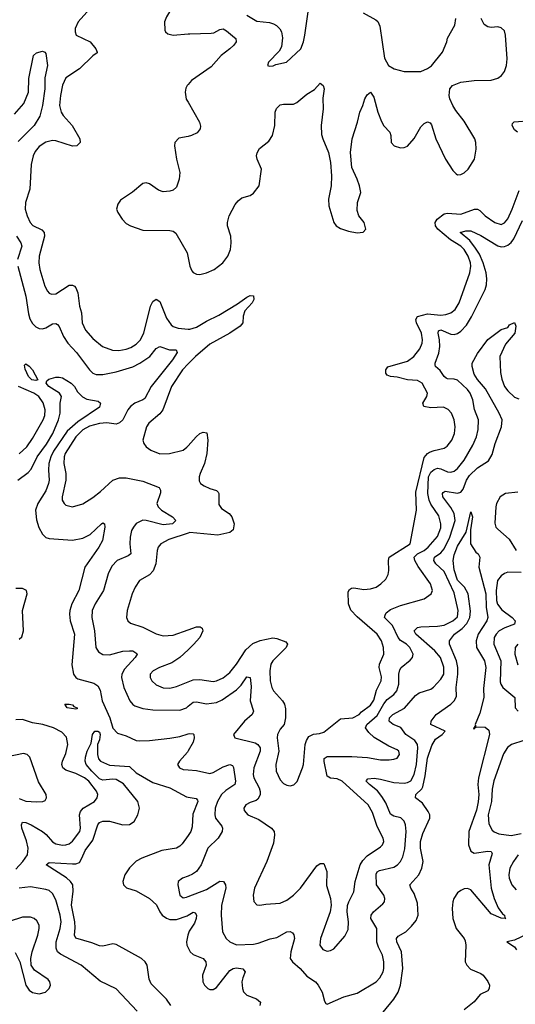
# Model space of a CAD drawing. Header units: inches. Extents: x 1682530 to 1839546, y 640742 to 791647.
# Tile 446 of 656: x 1698994 to 1701955, y 781636 to 787523. Entities that reach past the tile are written whole.
import ezdxf

# ---------------------------------------------------------------- set-up
doc = ezdxf.new("R2010")
doc.units = ezdxf.units.IN
doc.header["$MEASUREMENT"] = 0
doc.layers.add('B6798', color=7, linetype='Continuous')
doc.layers.add('B7708', color=7, linetype='Continuous')

msp = doc.modelspace()

# ---------------------------------------------------------------- linework, layer by layer
at = {"layer": 'B6798', "color": 5}
for points, elevation in [([(1700000, 787659.8), (1699957.4, 787630), (1699888.9, 787570), (1699870, 787540.9), (1699859.6, 787510), (1699860.6, 787460.6), (1699865.5, 787450), (1699878.9, 787438.9), (1699910.3, 787430.3), (1700000, 787437.8)], 820), ([(1699430.9, 787609.1), (1699342, 787510), (1699325.2, 787470), (1699324.1, 787450), (1699331.6, 787430), (1699413.7, 787390), (1699449.1, 787350), (1699457.4, 787330), (1699455.8, 787324.2), (1699430, 787307.2), (1699351.3, 787228.7), (1699270, 787176.2), (1699250, 787131.2), (1699236.8, 787070), (1699230.9, 787010), (1699240.5, 786970), (1699253.2, 786950), (1699307.3, 786890), (1699352.8, 786810), (1699355.8, 786790), (1699334.9, 786770), (1699310, 786766.8), (1699210, 786799.9), (1699190, 786801), (1699150, 786792), (1699110, 786764.5), (1699085.6, 786734.4), (1699074.7, 786710), (1699062.9, 786657.1), (1699053.7, 786510), (1699028.1, 786430), (1699026.8, 786390), (1699037.6, 786350), (1699056.8, 786310), (1699072.9, 786292.9), (1699126.4, 786266.4), (1699139.3, 786250), (1699141.9, 786230), (1699110.1, 786110), (1699108.7, 786070), (1699114.6, 786030), (1699143.2, 785930), (1699159.4, 785899.4), (1699170, 785887.6), (1699183.1, 785883.1), (1699210, 785884.5), (1699290, 785935.1), (1699310, 785936.8), (1699320.3, 785930), (1699330, 785919.6), (1699340.4, 785890), (1699350.8, 785810), (1699362.1, 785770), (1699366.9, 785710), (1699387, 785667), (1699430, 785617.5), (1699489.1, 785569.1), (1699547.9, 785547.9), (1699585.2, 785545.2), (1699630, 785552.7), (1699656.9, 785563.1), (1699690, 785583.5), (1699712.9, 785607.1), (1699734.6, 785650), (1699774.7, 785810), (1699790, 785838.8), (1699810, 785853.2), (1699830, 785838.4), (1699870, 785739), (1699898.6, 785698.6), (1699910, 785689.4), (1699939.7, 785679.7), (1700000, 785673.5)], 780), ([(1698962.3, 786957.7), (1699018.1, 787021.9), (1699046, 787090), (1699047.6, 787172.4), (1699076, 787310), (1699094, 787326), (1699130, 787334.4), (1699144, 787330), (1699150, 787321), (1699158.9, 787250), (1699144.1, 787175.9), (1699143.2, 787110), (1699130.1, 787010.1), (1699113.8, 786946.2), (1699079.1, 786890), (1698985.1, 786794.9)], 760), ([(1700000, 787136.5), (1699994.5, 787130), (1699986.8, 787113.2), (1699982, 787090), (1699989, 787049), (1700000, 787029.4)], 820), ([(1700000, 786825.8), (1699945.4, 786814.6), (1699921.1, 786790), (1699919.6, 786770), (1699930.2, 786690), (1699950.2, 786610), (1699946.8, 786570), (1699930, 786521.1), (1699910, 786504.5), (1699890, 786497.2), (1699850, 786493.3), (1699823.6, 786503.6), (1699770, 786541.3), (1699750, 786547.8), (1699730, 786544.2), (1699668.4, 786491.6), (1699596.5, 786443.5), (1699579.9, 786420.1), (1699573, 786390), (1699579.1, 786370), (1699605.5, 786330), (1699630, 786305.5), (1699654.8, 786290), (1699730, 786264.6), (1699890, 786262.5), (1699910, 786258.5), (1699927.5, 786247.5), (1699994, 786130), (1700000, 786100.4)], 820), ([(1698975.1, 786230), (1699000.6, 786190), (1699005.9, 786170), (1698980.4, 786090)], 760), ([(1698982.5, 786050), (1699030.1, 785870), (1699045.4, 785765.4), (1699054.5, 785734.5), (1699070, 785706.3), (1699090, 785687.1), (1699110, 785676.9), (1699130, 785675.5), (1699150, 785681.8), (1699190, 785704.4), (1699210, 785707.2), (1699220, 785700), (1699230, 785688.4), (1699256.1, 785630), (1699281, 785590), (1699333.6, 785533.6), (1699410, 785429.1), (1699430, 785410.2), (1699450, 785401.2), (1699490, 785402.5), (1699570, 785418.6), (1699670, 785447.9), (1699711, 785469), (1699770.8, 785509.2), (1699810, 785557.3), (1699830, 785570.2), (1699888.6, 785548.6), (1699928.5, 785548.5), (1699934.4, 785534.4), (1699906, 785490), (1699778.7, 785330), (1699740.7, 785259.3), (1699730, 785249.9), (1699681.7, 785230), (1699656.1, 785210), (1699640.2, 785190), (1699610, 785131.5), (1699590, 785112.4), (1699570, 785105.1), (1699513.5, 785113.5), (1699470, 785109.4), (1699410, 785092.9), (1699370, 785072), (1699328.1, 785030), (1699265.7, 784930), (1699258.5, 784910), (1699256.6, 784870), (1699269, 784810), (1699269.5, 784770), (1699248.3, 784670), (1699248, 784650), (1699258.4, 784630), (1699270, 784621.7), (1699310, 784611.3), (1699370, 784628), (1699430, 784666.5), (1699476.9, 784703.1), (1699550, 784770.7), (1699590, 784785.1), (1699630, 784784.1), (1699730, 784764.8), (1699826.6, 784726.6), (1699835.6, 784710), (1699834.9, 784694.9), (1699812.8, 784630), (1699820.8, 784610), (1699840.3, 784590), (1699907.6, 784550), (1699927, 784530), (1699906, 784510), (1699850, 784503.5), (1699750, 784529.3), (1699730, 784530.4), (1699690, 784510.6), (1699672.9, 784490), (1699662.5, 784470), (1699654.6, 784430), (1699651.5, 784390), (1699657.3, 784330), (1699642, 784318), (1699576, 784290), (1699543.6, 784256.4), (1699522.2, 784210), (1699495.2, 784110), (1699444.7, 784030), (1699425.8, 783990), (1699424.1, 783950), (1699439.8, 783870), (1699447.7, 783770), (1699464.1, 783744.1), (1699490, 783727.7), (1699530, 783726.4), (1699610, 783746.9), (1699650, 783750.8), (1699670, 783749), (1699693.6, 783733.6), (1699695.8, 783730), (1699683.2, 783710), (1699619.1, 783640.9), (1699603.9, 783610), (1699601.8, 783590), (1699616.6, 783530), (1699650.9, 783450.9), (1699668.8, 783428.8), (1699681, 783421), (1699730, 783405.1), (1699790, 783397.6), (1699950, 783395.9), (1699989.8, 783410), (1700000, 783418.5)], 760), ([(1700000, 785464.9), (1699966.1, 785430), (1699901.6, 785330), (1699849.3, 785190), (1699830, 785166.4), (1699764.7, 785110), (1699751.3, 785090), (1699730.2, 785010), (1699734.6, 784990), (1699748.7, 784970), (1699777.1, 784950), (1699830, 784928.5), (1699889.4, 784929.4), (1699970, 784950.2), (1699993.2, 784966.8), (1700000, 784974.6)], 780), ([(1698981.7, 784770), (1699044, 784816), (1699063.1, 784836.9), (1699098.3, 784910), (1699154.6, 784985.4), (1699191.5, 785048.5), (1699226.3, 785130), (1699235.4, 785170), (1699235.8, 785230), (1699242.9, 785270), (1699232.3, 785290), (1699167.6, 785330), (1699151.5, 785350), (1699155.6, 785364.4), (1699166.7, 785373.3), (1699210, 785386.7), (1699230, 785386.7), (1699250, 785381.3), (1699301.6, 785350), (1699320.3, 785330), (1699338.9, 785298.9), (1699368.9, 785268.9), (1699395.1, 785255.1), (1699462.4, 785242.4), (1699476.4, 785230), (1699470, 785206.2), (1699340.6, 785119.4), (1699276.8, 785063.2), (1699195.8, 784944.2), (1699178.7, 784910), (1699167.2, 784870), (1699164.8, 784830), (1699170.1, 784770.1), (1699166, 784750), (1699150, 784707.1), (1699102.1, 784630), (1699088.1, 784590), (1699093.5, 784533.5), (1699108.2, 784488.2), (1699130, 784447.8), (1699150, 784428), (1699170, 784421.8), (1699310, 784412.4), (1699370, 784423.5), (1699413.9, 784446.1), (1699481.6, 784510), (1699490, 784515.3), (1699500.5, 784510), (1699501.5, 784490), (1699488.1, 784410), (1699465.5, 784370), (1699383.3, 784250), (1699346.9, 784110), (1699305.2, 784030), (1699293.5, 783990), (1699290.9, 783970), (1699295, 783930), (1699320.3, 783850), (1699306, 783666), (1699314.3, 783610), (1699328.5, 783590), (1699341.7, 783581.7), (1699436.3, 783556.3), (1699461, 783541), (1699475, 783515), (1699486.6, 783450), (1699532.1, 783350), (1699550, 783287.7), (1699577.1, 783257.1), (1699630, 783241.2), (1699690, 783214.7), (1699712, 783212), (1699770, 783213.5), (1699890, 783227.7), (1699950, 783237.7), (1700000, 783253.4)], 740), ([(1698990, 784927.7), (1699035.4, 784970), (1699070, 785019.2), (1699134.7, 785130), (1699144.1, 785155.9), (1699145.5, 785190), (1699133.1, 785233.1), (1699108.6, 785270), (1699077.3, 785290), (1698986, 785330)], 760), ([(1700000, 784454.1), (1699884.2, 784415.8), (1699836, 784390), (1699820.7, 784370), (1699814.5, 784350), (1699806.8, 784270), (1699792, 784228), (1699770, 784205), (1699710, 784171), (1699683.5, 784130), (1699666.5, 784090), (1699636.1, 783990), (1699631.7, 783950), (1699639.5, 783930), (1699655.6, 783915.6), (1699730, 783891.1), (1699810, 783852.4), (1699850, 783840.5), (1699910, 783844.4), (1700000, 783875.7)], 780), ([(1698990, 783820.1), (1699006.2, 783833.8), (1699016.7, 783870), (1699010.7, 783990), (1699037.3, 784090), (1699034.8, 784110), (1699010, 784123.4), (1698970, 784123.3)], 740), ([(1700000, 783756.8), (1699950.6, 783709.4), (1699902.8, 783677.2), (1699828.2, 783650), (1699790.6, 783630), (1699772.7, 783610), (1699772.4, 783590), (1699783.8, 783570), (1699810, 783547.4), (1699850, 783529.3), (1699890, 783527.6), (1699930, 783536), (1700000, 783564.6)], 780), ([(1698970, 782445.3), (1699013.2, 782490), (1699039.3, 782530), (1699044.7, 782570), (1699034.8, 782614.8), (1699007.2, 782690), (1699003.8, 782710), (1699010, 782724.6), (1699030, 782723), (1699061.7, 782710), (1699130, 782669.6), (1699151.8, 782651.8), (1699190, 782607.9), (1699210, 782595.5), (1699250, 782587.2), (1699270, 782589.4), (1699290, 782596.8), (1699310, 782611.2), (1699352, 782670), (1699357.2, 782690), (1699351.6, 782770), (1699356.8, 782790), (1699372.8, 782810), (1699439.7, 782850), (1699456.3, 782870), (1699459.7, 782890), (1699453.5, 782910), (1699406.8, 782970), (1699380.3, 782990), (1699330, 783017.2), (1699270, 783036.8), (1699250.7, 783050.7), (1699245.3, 783070), (1699249, 783090), (1699270, 783136.3), (1699281.2, 783190), (1699274.2, 783234.2), (1699244.5, 783264.5), (1699195.6, 783290), (1699132.3, 783310), (1699070, 783318.7), (1699010, 783339.7), (1698970, 783337.4)], 740), ([(1699895.9, 781630), (1699870, 781667.9), (1699778.5, 781758.5), (1699767.3, 781787.3), (1699754.4, 781870), (1699742.7, 781890), (1699720.5, 781910), (1699570, 781994.5), (1699550, 781998.5), (1699490, 781983.5), (1699470, 781985.8), (1699424, 782004), (1699330, 782031.3), (1699320.3, 782050), (1699325.9, 782094.1), (1699324, 782130), (1699303.3, 782230), (1699313, 782313), (1699310.4, 782350), (1699297.9, 782370), (1699272.5, 782392.5), (1699151.6, 782470), (1699170, 782485.3), (1699310, 782475.5), (1699330, 782476.4), (1699350, 782485.3), (1699365.6, 782510), (1699384.5, 782555.5), (1699430, 782618.3), (1699460.2, 782710), (1699470, 782723.5), (1699490, 782730.6), (1699530, 782731), (1699610, 782708.8), (1699649, 782711), (1699677, 782730), (1699700.4, 782770), (1699709.9, 782810), (1699699.7, 782850), (1699614.8, 782954.8), (1699570, 782979.8), (1699550, 782982.3), (1699490, 782976.1), (1699470, 782985.2), (1699423.8, 783030), (1699391.1, 783070), (1699384.9, 783090), (1699386.2, 783113.8), (1699396.8, 783150), (1699421.4, 783198.6), (1699428.6, 783250), (1699443.1, 783270), (1699461.3, 783270), (1699470, 783264), (1699474.1, 783250), (1699470, 783218.7), (1699459.4, 783190), (1699459.1, 783130), (1699465, 783105), (1699477.3, 783090), (1699530, 783066.2), (1699650, 783057.3), (1699690, 783019.8), (1699790, 782963.4), (1699891.3, 782930), (1699990, 782876.6), (1700000, 782875)], 720), ([(1698990, 782866.3), (1699030, 782851.6), (1699093.6, 782846.4), (1699131.7, 782848.3), (1699145.6, 782854.4), (1699154, 782870), (1699152.3, 782890), (1699105.8, 782965.8), (1699054.5, 783114.5), (1699039, 783130), (1699015.8, 783135.8), (1698910, 783115)], 760), ([(1700000, 783151.6), (1699995.8, 783144.2), (1699948.8, 783090), (1699937.1, 783070), (1699947.7, 783050), (1699970, 783040.3), (1700000, 783037.7)], 740), ([(1700000, 782646.5), (1699963.5, 782596.5), (1699950, 782582.2), (1699930, 782570.5), (1699843.9, 782556.1), (1699723, 782510), (1699690, 782492), (1699650, 782453.3), (1699621.2, 782410), (1699609.2, 782370), (1699613.7, 782350), (1699632.4, 782332.4), (1699690, 782314.5), (1699770, 782268.7), (1699810.6, 782230.6), (1699830.1, 782190), (1699845.5, 782170), (1699870, 782151.2), (1699890, 782142.8), (1699930, 782144.3), (1699993.7, 782166.3), (1700000, 782169.9)], 720), ([(1700000, 782403.5), (1699967.3, 782390), (1699940.5, 782370), (1699937.6, 782350), (1699950.4, 782290), (1699970, 782274), (1699990, 782276.9), (1700000, 782280.8)], 740), ([(1699695.3, 781595.3), (1699570, 781729.8), (1699473.9, 781773.9), (1699360.5, 781870), (1699236.9, 781936.9), (1699220.2, 781950), (1699211.3, 781971.3), (1699212, 782010), (1699235.1, 782090), (1699240.9, 782130), (1699234.7, 782170), (1699210, 782260.7), (1699190, 782299.7), (1699170, 782316.4), (1699150, 782323.5), (1699058, 782338), (1698990, 782331)], 740), ([(1698966.5, 781946.5), (1698995.3, 781890), (1699030.3, 781750), (1699050, 781722), (1699070, 781707.9), (1699110, 781699.6), (1699147, 781710), (1699169.7, 781730), (1699177.7, 781750), (1699174, 781770), (1699164.4, 781784.4), (1699081.4, 781841.4), (1699061.3, 781870), (1699060.9, 781910), (1699068.7, 781950), (1699102.4, 782050), (1699110.6, 782090), (1699109.8, 782110), (1699096.5, 782136.5), (1699080.5, 782150), (1699058.3, 782158.3), (1699010, 782157.3), (1698930, 782130.8)], 760), ([(1700000, 782055.5), (1699997.9, 782050), (1699990.9, 782010.9), (1699992.3, 781990), (1700000, 781973.9)], 720)]:
    msp.add_lwpolyline(points, dxfattribs=dict(at, elevation=elevation))
for points, elevation in [([(1699090, 785366.2), (1699066.2, 785370), (1699047, 785390), (1699025.3, 785434.7), (1699023.1, 785456.9), (1699030, 785464.9), (1699050, 785452.2), (1699070.4, 785430), (1699102, 785370)], 740), ([(1699330, 783401.2), (1699278, 783410), (1699264, 783430), (1699290, 783431.7), (1699310, 783426.8), (1699317.6, 783417.6), (1699336.3, 783410), (1699336.8, 783403.2)], 720)]:
    msp.add_lwpolyline(points, close=True, dxfattribs=dict(at, elevation=elevation))
at = {"layer": 'B7708', "color": 5}
for points, elevation in [([(1700350.1, 787550.1), (1700410, 787515), (1700485.7, 787505.7), (1700510, 787497.8), (1700528, 787488), (1700547.7, 787467.7), (1700557.4, 787450), (1700564.4, 787415.6), (1700558.8, 787361.2), (1700544.7, 787335.3), (1700481, 787270), (1700474, 787250), (1700486, 787246), (1700507.3, 787247.3), (1700524.5, 787255.5), (1700588.7, 787270), (1700674, 787350), (1700690, 787390.8), (1700697.3, 787430), (1700717.6, 787570)], 840), ([(1701045.2, 787565.2), (1701122.6, 787522.6), (1701133, 787513), (1701145.5, 787485.5), (1701174, 787294), (1701198, 787250), (1701231.3, 787230), (1701290, 787213), (1701390, 787213.4), (1701430, 787230.7), (1701453.4, 787246.6), (1701519.3, 787330), (1701545.2, 787390), (1701550, 787412), (1701593.2, 787490), (1701599, 787530)], 840), ([(1700000, 786100.4), (1700010.2, 786050.2), (1700022.3, 786022.3), (1700031.1, 786011.1), (1700050, 786001.5), (1700070, 785999.6), (1700110, 786010.2), (1700156.3, 786030), (1700207.1, 786070), (1700238, 786110), (1700252.9, 786150), (1700258.2, 786190), (1700254.8, 786230), (1700235.8, 786290), (1700235.4, 786310), (1700244.9, 786350), (1700281.8, 786418.2), (1700299, 786441), (1700321.7, 786458.3), (1700370, 786472.1), (1700390, 786485.2), (1700424, 786530), (1700437.5, 786630), (1700412.2, 786690), (1700409.1, 786710), (1700412.7, 786727.3), (1700427.5, 786752.5), (1700482.7, 786797.3), (1700503.5, 786830), (1700519.1, 786890), (1700520.8, 786970), (1700528, 786992), (1700550, 787013.6), (1700570, 787018), (1700630, 787017.7), (1700650, 787027.6), (1700710, 787078), (1700754.6, 787105.4), (1700790, 787144), (1700806.8, 787130), (1700812.2, 787110), (1700805.5, 787054.5), (1700806.3, 786990), (1700794.9, 786890), (1700797.3, 786837.3), (1700804.2, 786810), (1700838, 786730), (1700850.3, 786670), (1700857.6, 786590), (1700854.4, 786530), (1700839.3, 786450), (1700841.3, 786410), (1700870.3, 786310), (1700884.9, 786290), (1700910, 786274.7), (1700958.4, 786258.4), (1701010.6, 786249.4), (1701046.3, 786253.7), (1701062.7, 786270), (1701051.9, 786310), (1701020.5, 786350), (1701010, 786382), (1701012, 786430), (1701032.2, 786490), (1701024.8, 786530), (1701010.5, 786570), (1700978.6, 786638.6), (1700970.4, 786730), (1700981.1, 786810), (1701013, 786910), (1701025.8, 786970), (1701044, 787010), (1701055.1, 787050), (1701070, 787074.8), (1701089.6, 787090.4), (1701110, 787061), (1701133.7, 786970), (1701155.2, 786915.2), (1701170, 786889.1), (1701204.7, 786850), (1701211.7, 786830), (1701213.4, 786790), (1701230.5, 786770), (1701270, 786758), (1701290, 786759.1), (1701310, 786767.1), (1701350, 786812.6), (1701390, 786882), (1701410, 786903.6), (1701430, 786912.6), (1701446.1, 786906.1), (1701454.6, 786894.6), (1701479.8, 786810), (1701537.4, 786690), (1701581.6, 786621.6), (1701601.9, 786601.9), (1701610, 786596.5), (1701630, 786597.2), (1701650, 786607.2), (1701674.2, 786630), (1701711.4, 786690), (1701722, 786750), (1701718.6, 786790), (1701712.3, 786810), (1701650, 786917.4), (1701599.8, 786979.8), (1701581.5, 787010), (1701563.1, 787050), (1701559.7, 787070), (1701563.5, 787110), (1701579.1, 787130), (1701630, 787149.5), (1701710, 787160.5), (1701810, 787161.6), (1701850, 787174.4), (1701872.2, 787190), (1701890, 787214.4), (1701902, 787250), (1701905.8, 787290), (1701897.1, 787430), (1701890, 787456.2), (1701870, 787475.4), (1701850, 787479.7), (1701810, 787475.8), (1701790, 787480.5), (1701770, 787495.1), (1701750.6, 787530)], 820), ([(1700000, 787437.8), (1700010, 787438.6), (1700137.9, 787442.1), (1700154.5, 787445.5), (1700190, 787464.2), (1700210, 787468.1), (1700230, 787457.6), (1700277.4, 787417.4), (1700284.7, 787410), (1700286.7, 787390), (1700272.6, 787370), (1700250.2, 787350), (1700196.6, 787310), (1700137.9, 787242.1), (1700019.8, 787160.2), (1700000, 787136.5)], 820), ([(1700000, 787029.4), (1700067.2, 786910), (1700073.9, 786886.1), (1700071.8, 786870), (1700053.8, 786846.2), (1700020.7, 786830), (1700000, 786825.8)], 820), ([(1701967.9, 786850), (1701950, 786865.7), (1701936.2, 786890), (1701937.4, 786902.6), (1701947.9, 786912.1), (1702050, 786921.4)], 780), ([(1700000, 783564.6), (1700030, 783576.8), (1700070, 783578.2), (1700150, 783567.2), (1700170, 783570.2), (1700210, 783588.7), (1700250, 783620.2), (1700290, 783670.9), (1700344.8, 783755.2), (1700387.2, 783792.8), (1700430, 783811), (1700506.7, 783826.7), (1700530, 783823.8), (1700583.8, 783803.8), (1700593.7, 783790), (1700586.3, 783770), (1700506.5, 783690), (1700495.2, 783670), (1700487.7, 783630), (1700489.4, 783570), (1700499.7, 783530), (1700510, 783510.4), (1700564.4, 783450), (1700575.8, 783430), (1700582.6, 783402.6), (1700581.5, 783350), (1700574.6, 783310), (1700550, 783281.3), (1700534.5, 783250), (1700532.7, 783230), (1700542.5, 783150), (1700525.1, 783070), (1700527.1, 783030), (1700550, 782979.3), (1700570, 782957.6), (1700590, 782946.7), (1700610, 782942.4), (1700631.1, 782948.9), (1700650.9, 782969.1), (1700684.2, 783050), (1700689.8, 783070.2), (1700699.5, 783190), (1700706.4, 783213.6), (1700722.1, 783237.9), (1700750, 783252.3), (1700784.9, 783255.1), (1700810, 783264.4), (1700910, 783342.4), (1700983.7, 783350), (1701022.9, 783370), (1701035.5, 783384.5), (1701090, 783425.7), (1701110, 783454.9), (1701125.5, 783514.5), (1701153.7, 783570), (1701154.9, 783594.9), (1701141.6, 783650), (1701143.8, 783670), (1701169.8, 783730), (1701167.5, 783770), (1701154.7, 783810), (1701130.3, 783850.3), (1701010, 783953.4), (1700972.3, 783992.3), (1700958.5, 784030), (1700956.6, 784103.4), (1700963.6, 784116.4), (1700976.2, 784123.8), (1700990, 784126.2), (1701050, 784117.5), (1701090, 784120.5), (1701123, 784130), (1701152.2, 784150), (1701181.5, 784178.5), (1701194.6, 784205.4), (1701198.7, 784230), (1701196.8, 784290), (1701201.6, 784310), (1701327.6, 784390), (1701364.8, 784590), (1701360.9, 784699.1), (1701410, 784904.9), (1701430, 784929.3), (1701443.2, 784936.8), (1701470, 784948.1), (1701530, 784961), (1701547.5, 784972.5), (1701575.2, 785010), (1701591.3, 785050), (1701596.5, 785090), (1701590.6, 785130), (1701574.4, 785170), (1701553.5, 785193.5), (1701525.9, 785205.9), (1701450, 785202.7), (1701409.3, 785210), (1701402, 785230), (1701427.3, 785270), (1701429.5, 785290), (1701397.7, 785350), (1701370, 785365.3), (1701310, 785369.6), (1701250, 785387), (1701210, 785390.9), (1701190, 785398), (1701182, 785410), (1701180.8, 785430), (1701192.5, 785447.5), (1701310, 785481.5), (1701348.9, 785510), (1701384.3, 785555.7), (1701398.4, 785590), (1701401.2, 785610), (1701393.8, 785650), (1701364.3, 785710), (1701360.6, 785730), (1701370.5, 785749.5), (1701430, 785763.8), (1701510, 785757.4), (1701539.7, 785760.3), (1701569.9, 785770.1), (1701595, 785790), (1701619.6, 785830), (1701683.1, 786010), (1701689.4, 786050), (1701686.9, 786070), (1701673, 786110), (1701650, 786149.9), (1701630.2, 786170.2), (1701567.2, 786207.2), (1701492.2, 786270), (1701477.4, 786290), (1701476, 786310), (1701487.3, 786330), (1701530, 786362.1), (1701550, 786367.4), (1701630, 786360.1), (1701710.7, 786390.7), (1701730, 786390.1), (1701743.2, 786383.2), (1701775.5, 786350), (1701832, 786310), (1701870, 786299.4), (1701890, 786307.8), (1701910, 786332.8), (1701936.7, 786390), (1701977.6, 786502.4)], 780), ([(1700000, 783418.5), (1700030, 783443.5), (1700050, 783445.9), (1700110, 783432.3), (1700170, 783440.1), (1700202.7, 783457.3), (1700290, 783516.6), (1700316.1, 783543.9), (1700350, 783594.9), (1700370, 783590.7), (1700377.2, 783537.2), (1700370.1, 783450), (1700391.3, 783390), (1700383.2, 783370), (1700336.9, 783330), (1700270.5, 783250), (1700278.8, 783230), (1700400, 783200), (1700416.8, 783190), (1700430, 783170.3), (1700430.5, 783149.5), (1700393.2, 783050), (1700388.4, 783010), (1700392.6, 782990), (1700425.1, 782930), (1700431.1, 782908.9), (1700430, 782889.6), (1700417.1, 782862.9), (1700405.9, 782854.1), (1700370, 782843.5), (1700344.4, 782830), (1700333.7, 782810), (1700335.3, 782795.3), (1700356.3, 782770), (1700422.4, 782742.4), (1700498.8, 782690), (1700514, 782670), (1700517.1, 782650), (1700510, 782599), (1700470.2, 782490), (1700397.5, 782330), (1700389.1, 782289.1), (1700391.8, 782251.8), (1700410, 782230.5), (1700429, 782229), (1700464.1, 782235.9), (1700550, 782242), (1700590, 782258.9), (1700630, 782289.4), (1700670.7, 782330), (1700770, 782464.7), (1700790, 782478.5), (1700810, 782478.7), (1700828.4, 782430), (1700826.3, 782346.3), (1700850.2, 782270), (1700854.9, 782230), (1700849.1, 782190), (1700791.6, 782030), (1700788, 781990), (1700805, 781965), (1700830, 781954.6), (1700850, 781957.8), (1700871.2, 781968.8), (1700936.9, 782043.1), (1700956.8, 782083.2), (1700958.2, 782130), (1700950.7, 782190), (1700953.2, 782226.8), (1700960.3, 782250), (1700991.2, 782308.8), (1700998.4, 782370), (1701027.6, 782470), (1701043.6, 782496.4), (1701070, 782524), (1701150, 782577.3), (1701162, 782590), (1701169.8, 782610), (1701166.3, 782630), (1701130, 782700.5), (1701102.3, 782782.3), (1701076.5, 782830), (1700920.4, 782970), (1700890, 782984.2), (1700850, 782987.6), (1700830, 783001), (1700812.2, 783087.8), (1700813.8, 783106.2), (1700830, 783119), (1700978.7, 783118.7), (1701072.4, 783112.4), (1701150, 783098.4), (1701201.4, 783098.6), (1701230, 783101.5), (1701250, 783108.9), (1701262.6, 783130), (1701259.7, 783150), (1701250, 783158.7), (1701200.2, 783180.2), (1701111, 783231), (1701080.6, 783260.6), (1701060.7, 783290), (1701067.5, 783310), (1701130, 783364.1), (1701170, 783433.9), (1701190, 783459.8), (1701230, 783487.9), (1701246.5, 783510), (1701258.8, 783550), (1701259.1, 783610), (1701264.1, 783635.9), (1701273.8, 783650), (1701326.8, 783693.2), (1701339.8, 783710), (1701344.1, 783730), (1701324.6, 783770), (1701305, 783790), (1701270, 783812.5), (1701254.8, 783830), (1701222.1, 783902.1), (1701173.6, 783950), (1701176.6, 783963.4), (1701183.5, 783976.5), (1701210, 783997), (1701270, 784020.4), (1701410, 784060.2), (1701453.3, 784090), (1701461.2, 784110), (1701449, 784150), (1701374, 784254), (1701354.3, 784290), (1701349.8, 784310), (1701369.9, 784330), (1701410.4, 784349.6), (1701435.1, 784370), (1701490, 784433.8), (1701510, 784484.9), (1701509.9, 784510), (1701497.8, 784557.8), (1701450, 784626.1), (1701439.5, 784650), (1701432.9, 784690), (1701436.7, 784790), (1701450, 784817.2), (1701470, 784834.2), (1701490, 784841), (1701510, 784838.1), (1701550, 784819.1), (1701570, 784817.3), (1701590, 784824), (1701610, 784839.4), (1701650, 784889.3), (1701701.1, 784978.9), (1701722.4, 785030), (1701733.1, 785073.1), (1701735, 785130), (1701712.1, 785192.1), (1701701.5, 785250), (1701686.3, 785290), (1701670, 785312.3), (1701610, 785367.2), (1701590, 785374.2), (1701550, 785376.1), (1701541, 785381), (1701530, 785389.8), (1701506, 785426), (1701478.7, 785450), (1701476.9, 785456.9), (1701476.1, 785470), (1701498, 785530), (1701503.5, 785570), (1701501.8, 785610), (1701494, 785650), (1701496.9, 785663.1), (1701510, 785669.2), (1701570, 785642.8), (1701590, 785640.5), (1701610, 785647), (1701630, 785662), (1701662.5, 785697.5), (1701694, 785746), (1701774.5, 785910), (1701782.1, 785937.9), (1701785.2, 785974.8), (1701781.6, 786010), (1701763.7, 786070), (1701740.8, 786120.8), (1701718.1, 786158.1), (1701682.7, 786202.7), (1701625.1, 786250), (1701659.1, 786260.9), (1701690, 786260.6), (1701750, 786232.6), (1701850, 786172.1), (1701870, 786165.6), (1701890, 786166.4), (1701910, 786175), (1701930, 786190.8), (1701946.8, 786213.2), (1701997.2, 786322.8)], 760), ([(1700000, 785673.5), (1700010, 785672.5), (1700050, 785684), (1700110, 785720.8), (1700183.1, 785756.9), (1700294.8, 785825.2), (1700350, 785864.7), (1700370, 785874), (1700391.4, 785871.4), (1700393.2, 785850), (1700381.8, 785830), (1700337.9, 785782.1), (1700328.7, 785751.3), (1700326.9, 785710), (1700311.7, 785690), (1700250, 785648.4), (1700130, 785582.7), (1700043.8, 785510), (1700000, 785464.9)], 780), ([(1700000, 782280.8), (1700110, 782323.2), (1700190, 782372.3), (1700211.2, 782371.2), (1700222.4, 782350), (1700224.7, 782330), (1700200.2, 782230), (1700196.6, 782170), (1700206, 782070), (1700227.4, 782030), (1700250, 782009.1), (1700290, 781991.1), (1700390, 781995.9), (1700418.5, 782001.5), (1700490, 782027.2), (1700530, 782035.3), (1700590, 782069.1), (1700610, 782071.4), (1700624.5, 782064.5), (1700632.5, 782052.5), (1700635.5, 782030), (1700614.2, 781950), (1700610.3, 781910), (1700623.8, 781890), (1700670.2, 781850.2), (1700710, 781804.6), (1700760.4, 781770), (1700777.6, 781750), (1700800.4, 781710), (1700815.3, 781655.3), (1700822, 781642), (1700830, 781638), (1700930, 781680.4), (1701010, 781702.8), (1701123, 781770), (1701146.1, 781793.9), (1701165, 781830), (1701169.8, 781850.2), (1701169.9, 781890), (1701160.8, 781930), (1701137.5, 781977.5), (1701128.2, 782008.2), (1701128.2, 782090), (1701092.7, 782150), (1701092.9, 782170), (1701107.4, 782190), (1701163.4, 782236.6), (1701173.7, 782250), (1701175.3, 782270), (1701168.8, 782290), (1701126.3, 782350), (1701124.6, 782415.4), (1701130.5, 782429.5), (1701143.5, 782436.5), (1701230, 782457.3), (1701251.9, 782470), (1701269.8, 782490), (1701282.6, 782517.4), (1701294.9, 782565.1), (1701303.8, 782670), (1701298.7, 782710), (1701290, 782732.4), (1701270.4, 782750.4), (1701230, 782761.1), (1701210, 782772.8), (1701181.3, 782841.3), (1701158.3, 782878.3), (1701132.4, 782912.4), (1701083.1, 782950), (1701064.8, 782970), (1701065.3, 782974.7), (1701074.7, 782985.2), (1701111.4, 782988.6), (1701150, 782983.4), (1701230, 782962.3), (1701290, 782958.4), (1701310, 782961.7), (1701330, 782973.1), (1701351.7, 783010), (1701363.8, 783070), (1701372.7, 783170), (1701370.3, 783190.3), (1701354.3, 783214.3), (1701300.3, 783250), (1701270.8, 783290.8), (1701225.4, 783310), (1701204.9, 783324.9), (1701200.7, 783330), (1701203.5, 783350), (1701222.5, 783370), (1701292.4, 783407.6), (1701358, 783482), (1701381, 783499), (1701450, 783520.7), (1701466.7, 783533.3), (1701510, 783579.5), (1701528.7, 783610), (1701527.9, 783652.1), (1701507.5, 783710), (1701474.5, 783750), (1701361.5, 783850), (1701349.9, 783870), (1701371.5, 783888.5), (1701390, 783894), (1701490, 783896.7), (1701530, 783904), (1701582.6, 783930), (1701610, 783954), (1701613.2, 783990), (1701590, 784097.4), (1701530, 784223.7), (1701480.2, 784270), (1701467.5, 784290), (1701472.6, 784310), (1701510, 784336.3), (1701530, 784359.8), (1701563.8, 784430), (1701595.5, 784530), (1701590, 784571.4), (1701570, 784607.5), (1701522.2, 784670), (1701519.8, 784690), (1701523.2, 784696.8), (1701536.4, 784703.6), (1701610, 784692.9), (1701630, 784698), (1701643.2, 784716.8), (1701663.4, 784770), (1701681.4, 784798.6), (1701730, 784844.6), (1701794.8, 784885.2), (1701817.1, 784922.9), (1701833.9, 784990), (1701872.7, 785090), (1701876.3, 785130), (1701858.7, 785170), (1701776.1, 785316.1), (1701730, 785371.7), (1701710, 785403.9), (1701697.2, 785450), (1701697.7, 785470), (1701730, 785528.5), (1701790, 785610.5), (1701870, 785670.7), (1701910, 785682), (1701920.9, 785699.1), (1701950, 785712), (1701958.7, 785690), (1701951.3, 785650), (1701897.3, 785582.7), (1701862.8, 785510), (1701865.8, 785414.2), (1701874, 785374), (1701891, 785331), (1701910, 785305.3), (1701950, 785267.2), (1701976, 785256)], 740), ([(1700000, 784974.6), (1700047.8, 785030), (1700070, 785049), (1700090, 785056.5), (1700112.3, 785052.3), (1700118.4, 785010), (1700111.6, 784930), (1700097.5, 784870), (1700071.1, 784810), (1700065.8, 784790), (1700066, 784766), (1700074.4, 784750), (1700095.4, 784735.4), (1700130, 784719.7), (1700169.1, 784709.1), (1700178.8, 784698.8), (1700183.1, 784690), (1700183.8, 784623.8), (1700200.3, 784600.3), (1700244.9, 784570), (1700260.7, 784550), (1700275.2, 784510), (1700270, 784472.7), (1700250, 784456.9), (1700177.7, 784442.3), (1700010, 784457.5), (1700000, 784454.1)], 780), ([(1701970, 784698.4), (1701896.3, 784690), (1701864.2, 784670), (1701842.6, 784630), (1701838, 784610), (1701832.2, 784512.2), (1701839.3, 784490), (1701850, 784476.3), (1701918.2, 784418.2), (1701960.2, 784350)], 740), ([(1701164.7, 781590), (1701230, 781667.8), (1701255.3, 781710), (1701268.5, 781750), (1701282.7, 781850), (1701275.9, 781950), (1701246.3, 782010), (1701244.8, 782030), (1701256.1, 782043.9), (1701300.4, 782070), (1701335.5, 782104.5), (1701361.7, 782138.3), (1701374, 782170), (1701370, 782240.7), (1701350, 782298), (1701330.8, 782330), (1701324.7, 782350), (1701378.3, 782410), (1701396.7, 782450), (1701404.2, 782490), (1701388.4, 782570), (1701388.1, 782610), (1701402.5, 782657.5), (1701443.6, 782750), (1701443.8, 782770), (1701435.3, 782790), (1701399.9, 782839.9), (1701358.9, 782870), (1701361.2, 782890), (1701395.9, 782924.1), (1701403, 782937), (1701417.1, 783002.9), (1701431.2, 783108.8), (1701455.6, 783184.4), (1701478.3, 783221.7), (1701518.5, 783250), (1701536.8, 783270), (1701449.9, 783309.9), (1701452.1, 783330), (1701482.7, 783370), (1701570, 783430.1), (1701589.6, 783450.4), (1701603.6, 783476.4), (1701602.2, 783530), (1701611.8, 783610), (1701610.8, 783650.8), (1701603.4, 783690), (1701562, 783790), (1701562.2, 783810), (1701591.6, 783850), (1701637.5, 783882.5), (1701666.3, 783913.7), (1701683.6, 783950), (1701687.3, 783987.3), (1701673.2, 784090), (1701650.7, 784130.7), (1701610, 784171.6), (1701590, 784234), (1701583.9, 784290), (1701590, 784323), (1701610, 784375.3), (1701661.5, 784458.5), (1701690, 784580.7), (1701699, 784550), (1701687.1, 784472.9), (1701686.7, 784390), (1701719.9, 784339.9), (1701733.4, 784330), (1701744, 784310), (1701737, 784250), (1701779, 784090), (1701780.7, 784010), (1701790.8, 783950), (1701784.4, 783930), (1701733.5, 783850), (1701720.9, 783810), (1701722.3, 783770), (1701770.8, 783690.8), (1701778.2, 783650), (1701765.5, 783525.5), (1701766.3, 783470), (1701743.7, 783376.3), (1701714.9, 783310), (1701716.8, 783303.2), (1701706, 783286), (1701710, 783282), (1701711.9, 783288.1), (1701724.7, 783295.3), (1701774.4, 783294.4), (1701796.1, 783276.1), (1701801.5, 783250), (1701735.8, 782990), (1701731.6, 782950), (1701736.8, 782890), (1701733.9, 782846.1), (1701723, 782797), (1701677.7, 782670), (1701675.1, 782590), (1701690, 782551.4), (1701710, 782540.8), (1701790, 782552.3), (1701810.4, 782550), (1701817.2, 782537.2), (1701797.1, 782470), (1701811, 782331), (1701828.9, 782268.9), (1701853.4, 782213.4), (1701878, 782178), (1701890.3, 782170), (1701892.8, 782152.8), (1701898, 782150), (1701870, 782152), (1701810, 782177.2), (1701690, 782321), (1701670, 782328.5), (1701650, 782327.1), (1701630, 782317.7), (1701610, 782302.4), (1701588.3, 782270), (1701581.5, 782250), (1701577.4, 782210), (1701582.4, 782150), (1701602.6, 782090), (1701650.1, 782030.1), (1701655.3, 782015.3), (1701658.9, 781990), (1701656.2, 781890), (1701665.5, 781870), (1701686.9, 781846.9), (1701750, 781820.2), (1701764, 781810), (1701790, 781773.4), (1701800.2, 781750), (1701799.2, 781730), (1701790, 781717.7), (1701745.8, 781694.2), (1701709.6, 781650.4), (1701650, 781604.2)], 720), ([(1701990, 784218.9), (1701910, 784220.6), (1701890, 784213.1), (1701870, 784198.5), (1701848.8, 784170), (1701840.6, 784110), (1701843.2, 784050), (1701848.6, 784028.6), (1701874.2, 783994.2), (1701936.3, 783950), (1701954.7, 783930), (1701950.3, 783910), (1701891.8, 783888.2), (1701858.4, 783870), (1701840.2, 783850), (1701829.4, 783830), (1701826.9, 783790), (1701867.7, 783690), (1701864.4, 783564.4), (1701867.7, 783550), (1701880.9, 783530), (1701951.8, 783470), (1701953.8, 783410), (1701971.8, 783390)], 740), ([(1700000, 783875.7), (1700050, 783893), (1700072.8, 783892.8), (1700084.4, 783884.4), (1700087.2, 783870), (1700069.2, 783830), (1700032.2, 783787.8), (1700000, 783756.8)], 780), ([(1701970.2, 783789.8), (1701953.6, 783770), (1701952.8, 783730), (1701970, 783666.4)], 760), ([(1700000, 783253.4), (1700010, 783256.5), (1700030, 783254), (1700034.6, 783250), (1700037.1, 783230), (1700030, 783203.6), (1700000, 783151.6)], 740), ([(1702005.7, 783214.3), (1701932, 783190), (1701907.5, 783172.5), (1701885.2, 783134.8), (1701827.7, 782972.3), (1701816.9, 782923.1), (1701813, 782850), (1701792.4, 782770), (1701796.2, 782716.2), (1701817.3, 782677.3), (1701827.9, 782667.9), (1701855.9, 782655.9), (1701930, 782645), (1701990, 782658.5)], 740), ([(1700000, 783037.7), (1700050, 783033.4), (1700130, 783016.9), (1700150, 783021.7), (1700210, 783056.6), (1700250, 783070.9), (1700265.1, 783065.1), (1700272.1, 783052.1), (1700284, 782970), (1700279.7, 782950), (1700225.6, 782914.4), (1700199.2, 782890), (1700174.8, 782850), (1700161.5, 782810), (1700159.4, 782770), (1700164.3, 782750), (1700200.7, 782700.8), (1700206, 782690), (1700203.9, 782670), (1700179, 782630), (1700118.6, 782570), (1700077.8, 782470), (1700050, 782431.1), (1700025.8, 782414.2), (1700000, 782403.5)], 740), ([(1700000, 782875), (1700047.3, 782867.3), (1700056.9, 782856.9), (1700057.8, 782850), (1700027.6, 782772.4), (1700023.4, 782696.6), (1700017.1, 782670), (1700000, 782646.5)], 720), ([(1701971.6, 782530), (1701943.5, 782490), (1701923.2, 782450), (1701915.6, 782410), (1701918.4, 782390), (1701934.7, 782350), (1701960.5, 782320.5)], 740), ([(1700000, 782169.9), (1700030, 782187.5), (1700042.4, 782182.4), (1700049.3, 782169.3), (1700047.2, 782150), (1700037.8, 782122.2), (1700006.8, 782073.2), (1700000, 782055.5)], 720), ([(1702030, 782057.7), (1701950, 782019.5), (1701904.7, 782010), (1701950, 781980.7), (1701962, 781962)], 740), ([(1700000, 781973.9), (1700011.5, 781950), (1700030, 781934.4), (1700090, 781910.3), (1700106, 781890), (1700108.4, 781870), (1700085.4, 781810), (1700088.1, 781770), (1700097.1, 781750), (1700118.7, 781730), (1700130, 781725.1), (1700150, 781725.4), (1700170, 781737.2), (1700250, 781838.1), (1700270, 781851.2), (1700290, 781855.4), (1700327.7, 781847.7), (1700340.3, 781830), (1700326.1, 781793.9), (1700321.9, 781770), (1700324.2, 781730), (1700330.9, 781710.9), (1700350.9, 781690.9), (1700407.7, 781670), (1700433.4, 781650), (1700428.5, 781630)], 720)]:
    msp.add_lwpolyline(points, dxfattribs=dict(at, elevation=elevation))

doc.saveas('drawing.dxf')
